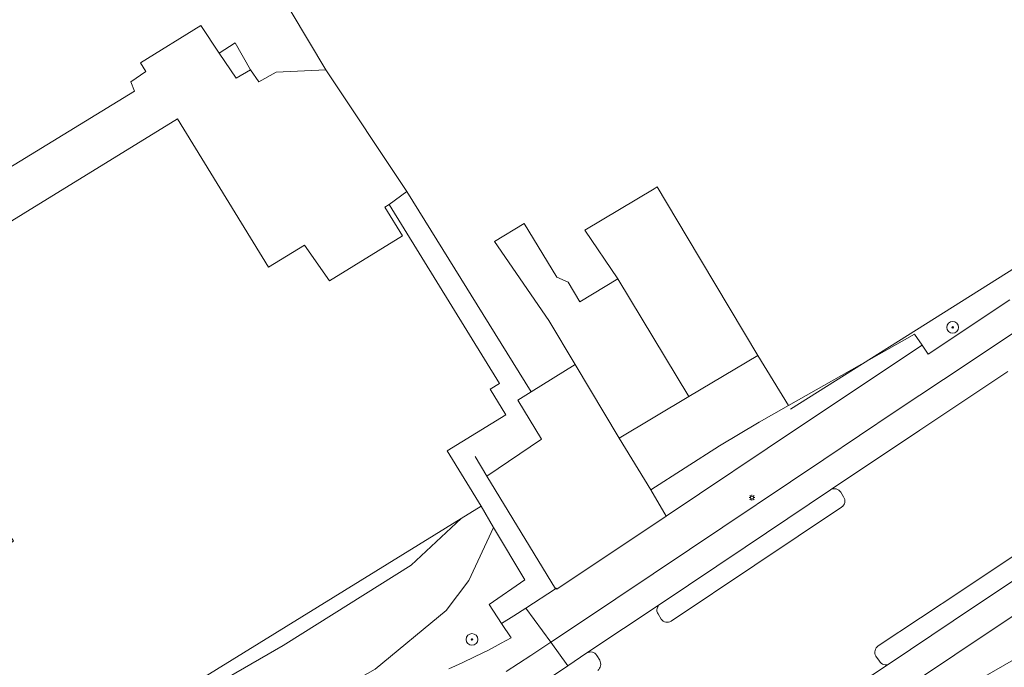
# Model space of a CAD drawing. Header units: metres. Extents: x 187916 to 189411, y 333285 to 334910.
# Tile 320 of 348: x 189055 to 189123, y 334028 to 334072. Entities that reach past the tile are written whole.
import ezdxf

# ---------------------------------------------------------------- set-up
doc = ezdxf.new("R2010")
doc.units = ezdxf.units.M
for name, color, linetype, lineweight in [('B-WE-GR-BEPLANTING_CULTUUR_BODEMBEDEKKER-GV', 253, 'Continuous', 15), ('B-WE-GR-BEPLANTING_CULTUUR_HEESTERS-GV', 253, 'Continuous', 15), ('B-WE-GR-BOOM-S', 253, 'Continuous', 15), ('B-WE-GR-HAAG-G', 253, 'GR-HAAG1-SO', 15), ('B-WE-IE-MEUBILAIR-S', 253, 'Continuous', 15), ('B-WE-IE-TERREINAFSCHEIDING_KUNSTMATIG_HEKWERK-G', 253, 'IE-TERREINAFSCHEIDING_KUNSTMATIG-SO', 15), ('B-WE-IE-TERREINAFSCHEIDING_KUNSTMATIG_MUUR-G', 253, 'IE-TERREINAFSCHEIDING_KUNSTMATIG-SO', 15), ('B-WE-OG-BEBOUWING-GV', 253, 'Continuous', 15), ('B-WE-OG-TERREIN_ERF-GV', 253, 'Continuous', 15), ('B-WE-VH-GESLOTENVERHARDING_ASFALT-GV', 253, 'Continuous', 15), ('B-WE-VH-OPENVERHARDING_BETONSTRAATSTEEN-GV', 253, 'Continuous', 15), ('B-WE-VH-OPENVERHARDING_TEGEL-GV', 253, 'Continuous', 15)]:
    doc.layers.add(name, color=color, linetype=linetype, lineweight=lineweight)
doc.styles.add('NLCS-ISO', font='NLCS-ISO.ttf')
doc.linetypes.add('GR-HAAG1-SO', pattern='A,6,[176,NLCS.SHX,S=0.125,R=0,X=0,Y=0],-2', length=8)
doc.linetypes.add('IE-TERREINAFSCHEIDING_KUNSTMATIG-SO', pattern='A,4,[82,NLCS.SHX,S=0.75,R=90,X=0,Y=0],4,-2', length=10)

# ---------------------------------------------------------------- blocks, each defined once
blk = doc.blocks.new('SIE-MEUBILAIR_PAAL_LICHTMAST-SO')
for points in [[(-0.62, 0), (-1, 0)], [(-0.71, 0.71), (-0.44, 0.44)], [(0, 1), (0, 0.62)], [(0.44, 0.44), (0.71, 0.71)], [(1, 0), (0.62, 0)], [(-0.71, -0.71), (-0.44, -0.44)], [(0, -0.62), (0, -1)], [(0.44, -0.44), (0.71, -0.71)]]:
    blk.add_lwpolyline(points)
blk.add_circle((0, 0), 0.5)
blk = doc.blocks.new('SGR-BOOM_GBKN-SO')
at = {"linetype": 'ByBlock', "lineweight": 18}
h = blk.add_hatch(color=0, dxfattribs=at)
h.dxf.hatch_style = 1
edge = h.paths.add_edge_path()
edge.add_arc((0, 0), 0.25, 0, 360)
at = {"color": 0, "linetype": 'ByBlock', "lineweight": 18}
for radius in [2, 0.25]:
    blk.add_circle((0, 0), radius, dxfattribs=at)
at = {"color": 0, "linetype": 'ByBlock', "lineweight": 18, "style": 'NLCS-ISO'}
blk.add_attdef('SOORT', (2.5, 0), '', height=1.5, dxfattribs=at)
blk = doc.blocks.new('DTM')
at = {"layer": 'B-WE-GR-BEPLANTING_CULTUUR_BODEMBEDEKKER-GV', "ltscale": 0.2, "flags": 128}
for points in [[(189129.733, 334035.326), (189122.24, 334030.317), (189116.43, 334026.454), (189117.497, 334024.671), (189134.165, 334034.264)], [(189084.708, 334027.428), (189085.614, 334027.84), (189086.518, 334028.264), (189087.421, 334028.705), (189088.292, 334029.184), (189088.966, 334029.543), (189088.317, 334030.529), (189087.464, 334031.825), (189089.907, 334033.52), (189087.772, 334037.108), (189086.072, 334033.479), (189084.514, 334031.415), (189079.657, 334027.396)]]:
    blk.add_lwpolyline(points, dxfattribs=at)
at = {"layer": 'B-WE-GR-BEPLANTING_CULTUUR_HEESTERS-GV', "ltscale": 0.2, "flags": 128}
for points in [[(189140.248, 334050.246), (189139.482, 334049.676), (189138.711, 334049.055), (189137.932, 334048.39), (189137.215, 334047.699), (189136.525, 334046.984), (189135.856, 334046.234), (189135.217, 334045.468), (189134.584, 334044.682), (189133.961, 334043.902), (189133.309, 334043.133), (189132.656, 334042.392), (189131.963, 334041.671), (189131.246, 334040.956), (189130.527, 334040.276), (189129.777, 334039.632), (189128.999, 334038.979), (189128.193, 334038.395), (189127.36, 334037.835), (189119.889, 334032.839), (189114.092, 334028.996)], [(189114.843, 334027.775), (189120.675, 334031.686), (189128.171, 334036.663), (189129.006, 334037.222), (189129.78, 334037.816), (189130.597, 334038.42), (189131.338, 334039.056), (189132.094, 334039.776), (189132.787, 334040.474), (189133.489, 334041.213), (189134.17, 334041.928), (189134.831, 334042.714), (189135.467, 334043.48), (189136.089, 334044.289), (189136.71, 334045.06), (189137.358, 334045.795), (189138.066, 334046.539), (189138.763, 334047.228), (189139.522, 334047.883), (189140.292, 334048.512), (189141.08, 334049.123), (189141.137, 334049.163)], [(189110.828, 334039.672), (189104.99, 334035.764), (189099.158, 334031.864)], [(189111.724, 334039.198), (189111.534, 334039.517)], [(189099.926, 334030.699), (189105.642, 334034.519), (189111.587, 334038.487)], [(189099.021, 334031.184), (189099.233, 334030.834)], [(189094.153, 334028.515), (189092.844, 334027.637), (189088.356, 334024.625), (189087.518, 334024.099), (189086.618, 334023.626), (189085.728, 334023.212), (189084.808, 334022.838), (189083.876, 334022.503), (189080.991, 334021.573), (189080.048, 334021.211), (189079.127, 334020.873), (189078.162, 334020.445), (189076.403, 334019.518), (189074.69, 334018.444), (189073.083, 334017.276), (189071.783, 334016.295)], [(189095.034, 334028.014), (189094.835, 334028.349)], [(189113.935, 334028.299), (189114.179, 334027.962)]]:
    blk.add_lwpolyline(points, dxfattribs=at)
for points in [[(189111.534, 334039.517, 0.414917), (189110.828, 334039.672)], [(189111.587, 334038.487, 0.41495), (189111.724, 334039.198)], [(189099.158, 334031.864, 0.399943), (189099.021, 334031.184)], [(189099.233, 334030.834, 0.419998), (189099.926, 334030.699)], [(189114.092, 334028.996, 0.403066), (189113.935, 334028.299)], [(189094.835, 334028.349, 0.404969), (189094.153, 334028.515)], [(189094.892, 334027.321, 0.366794), (189095.034, 334028.014)], [(189114.179, 334027.962, 0.441062), (189114.843, 334027.775)]]:
    blk.add_lwpolyline(points, format="xyb", dxfattribs=at)
at = {"layer": 'B-WE-GR-HAAG-G', "ltscale": 0.2, "flags": 128}
blk.add_lwpolyline([(189063.445, 334089.927), (189076.297, 334068.418)], dxfattribs=at)
at = {"layer": 'B-WE-IE-TERREINAFSCHEIDING_KUNSTMATIG_HEKWERK-G', "ltscale": 0.2, "flags": 128}
blk.add_lwpolyline([(189108.08, 334045.188), (189127.186, 334057.215)], dxfattribs=at)
at = {"layer": 'B-WE-IE-TERREINAFSCHEIDING_KUNSTMATIG_MUUR-G', "ltscale": 0.2, "flags": 128}
for points in [[(189087.316, 334040.622), (189086.504, 334041.955)], [(189092.008, 334032.912), (189087.316, 334040.622)]]:
    blk.add_lwpolyline(points, dxfattribs=at)
at = {"layer": 'B-WE-OG-BEBOUWING-GV', "ltscale": 0.2, "flags": 128}
for points in [[(189086.914, 334038.55), (189084.594, 334042.337), (189088.602, 334044.812), (189087.525, 334046.556), (189088.181, 334046.96), (189080.618, 334059.205), (189080.332, 334059.028), (189081.541, 334057.071), (189076.531, 334053.977), (189074.818, 334056.424), (189072.362, 334054.923), (189066.132, 334065.072), (189044.98, 334052.055), (189054.902, 334036.174), (189049.904, 334033.087), (189052.153, 334029.446), (189052.391, 334029.593), (189053.117, 334028.416), (189057.903, 334020.656), (189085.552, 334037.71)], [(189105.852, 334048.882), (189101.015, 334056.971), (189098.962, 334060.404), (189098.763, 334060.285), (189094.013, 334057.444), (189096.264, 334054.111), (189101.137, 334046.062)], [(189093.343, 334048.264), (189096.366, 334043.209), (189101.137, 334046.062), (189096.264, 334054.111), (189093.677, 334052.553), (189092.877, 334053.881), (189092.088, 334054.223), (189089.87, 334057.907), (189087.837, 334056.683), (189091.545, 334051.27)]]:
    blk.add_lwpolyline(points, close=True, dxfattribs=at)
at = {"layer": 'B-WE-OG-TERREIN_ERF-GV', "ltscale": 0.2, "flags": 128}
for points in [[(189063.445, 334089.927), (189076.297, 334068.418), (189081.839, 334060.095), (189090.342, 334046.376), (189093.343, 334048.264), (189091.545, 334051.27), (189087.837, 334056.683), (189089.87, 334057.907), (189092.088, 334054.223), (189092.877, 334053.881), (189093.677, 334052.553), (189096.264, 334054.111), (189094.013, 334057.444), (189098.763, 334060.285), (189098.962, 334060.404), (189101.015, 334056.971), (189105.852, 334048.882), (189107.948, 334045.455), (189116.582, 334050.333), (189117.09, 334049.577), (189117.513, 334048.964), (189123.099, 334052.677)], [(189044.466, 334055.499), (189063.199, 334066.965), (189062.941, 334067.606), (189063.967, 334068.303), (189063.595, 334068.888), (189067.725, 334071.45), (189068.99, 334069.564), (189070.09, 334070.277), (189071.141, 334068.41), (189071.693, 334067.589), (189072.895, 334068.258), (189076.297, 334068.418), (189063.445, 334089.927)], [(189044.98, 334052.055), (189066.132, 334065.072), (189072.362, 334054.923), (189074.818, 334056.424), (189076.531, 334053.977), (189081.541, 334057.071), (189080.332, 334059.028), (189080.618, 334059.205), (189081.839, 334060.095), (189076.297, 334068.418), (189072.895, 334068.258), (189071.693, 334067.589), (189071.141, 334068.41), (189070.148, 334067.838), (189068.99, 334069.564), (189067.725, 334071.45), (189063.595, 334068.888), (189063.967, 334068.303), (189062.941, 334067.606), (189063.199, 334066.965), (189044.466, 334055.499)], [(189032.389, 333994.152), (189035.546, 333995.849), (189055.591, 334011.749), (189065.511, 334018.976), (189072.327, 334023.263), (189075.78, 334025.21), (189079.657, 334027.396), (189084.514, 334031.415), (189086.072, 334033.479), (189087.772, 334037.108), (189086.914, 334038.55), (189085.552, 334037.71), (189082.128, 334034.52), (189073.558, 334029.151), (189073.37, 334029.033), (189060.833, 334021.792), (189055.442, 334019.149), (189053.909, 334018.104), (189052.402, 334016.553), (189050.324, 334013.347), (189044.796, 334007.333), (189040.136, 334002.934), (189031.861, 333994.825)], [(189031.861, 333994.825), (189040.136, 334002.934), (189044.796, 334007.333), (189050.324, 334013.347), (189052.402, 334016.553), (189053.909, 334018.104), (189055.442, 334019.149), (189060.833, 334021.792), (189073.37, 334029.033), (189073.558, 334029.151), (189082.128, 334034.52), (189085.552, 334037.71), (189057.903, 334020.656), (189053.117, 334028.416), (189053.28, 334026.231), (189053.058, 334022.261), (189052.69, 334019.238), (189051.657, 334016.43), (189049.918, 334013.726), (189046.927, 334010.254), (189040.731, 334004.407), (189037.449, 334001.208)]]:
    blk.add_lwpolyline(points, dxfattribs=at)
for points in [[(189068.99, 334069.564), (189070.148, 334067.838), (189071.141, 334068.41), (189070.09, 334070.277)], [(189087.316, 334040.622), (189091.048, 334043.138), (189089.433, 334045.804), (189090.342, 334046.376), (189081.839, 334060.095), (189080.618, 334059.205), (189088.181, 334046.96), (189087.525, 334046.556), (189088.602, 334044.812), (189084.594, 334042.337), (189086.914, 334038.55), (189087.772, 334037.108), (189089.907, 334033.52), (189087.464, 334031.825), (189088.317, 334030.529), (189089.165, 334031.064), (189089.973, 334031.589), (189092.008, 334032.912)], [(189096.366, 334043.209), (189093.343, 334048.264), (189090.342, 334046.376), (189089.433, 334045.804), (189091.048, 334043.138), (189087.316, 334040.622), (189092.008, 334032.912), (189092.055, 334032.942), (189092.098, 334032.871), (189099.589, 334037.887), (189098.52, 334039.681)], [(189107.948, 334045.455), (189105.852, 334048.882), (189101.137, 334046.062), (189096.366, 334043.209), (189098.52, 334039.681), (189103.234, 334042.7), (189105.943, 334044.31)]]:
    blk.add_lwpolyline(points, close=True, dxfattribs=at)
at = {"layer": 'B-WE-VH-GESLOTENVERHARDING_ASFALT-GV', "ltscale": 0.2, "flags": 128}
for points in [[(189114.092, 334028.996), (189119.889, 334032.839), (189127.36, 334037.835), (189128.193, 334038.395), (189128.999, 334038.979), (189129.777, 334039.632), (189130.527, 334040.276), (189131.246, 334040.956), (189131.963, 334041.671), (189132.656, 334042.392), (189133.309, 334043.133), (189133.961, 334043.902), (189134.584, 334044.682), (189135.217, 334045.468), (189135.856, 334046.234), (189136.525, 334046.984), (189137.215, 334047.699), (189137.932, 334048.39), (189138.711, 334049.055), (189139.482, 334049.676), (189140.248, 334050.246)], [(189122.969, 334047.776), (189116.95, 334043.762), (189110.828, 334039.672)], [(189111.534, 334039.517), (189111.724, 334039.198)], [(189111.587, 334038.487), (189105.642, 334034.519), (189099.926, 334030.699)], [(189099.158, 334031.864), (189094.153, 334028.515)], [(189099.233, 334030.834), (189099.021, 334031.184)], [(189094.835, 334028.349), (189095.034, 334028.014)], [(189114.179, 334027.962), (189113.935, 334028.299)], [(189111.357, 334025.476), (189114.843, 334027.775)]]:
    blk.add_lwpolyline(points, dxfattribs=at)
for points in [[(189110.828, 334039.672, -0.414917), (189111.534, 334039.517)], [(189111.724, 334039.198, -0.41495), (189111.587, 334038.487)], [(189099.021, 334031.184, -0.399943), (189099.158, 334031.864)], [(189099.926, 334030.699, -0.419998), (189099.233, 334030.834)], [(189113.935, 334028.299, -0.403066), (189114.092, 334028.996)], [(189094.153, 334028.515, -0.404969), (189094.835, 334028.349)], [(189095.034, 334028.014, -0.366794), (189094.892, 334027.321)], [(189114.843, 334027.775, -0.441062), (189114.179, 334027.962)]]:
    blk.add_lwpolyline(points, format="xyb", dxfattribs=at)
at = {"layer": 'B-WE-VH-OPENVERHARDING_BETONSTRAATSTEEN-GV', "ltscale": 0.2, "flags": 128}
for points in [[(189128.566, 334053.92), (189120.256, 334048.347), (189115.264, 334045.038), (189110.366, 334041.743), (189101.168, 334035.589), (189093.656, 334030.56), (189091.676, 334029.245), (189092.844, 334027.637), (189094.153, 334028.515), (189099.158, 334031.864)], [(189099.158, 334031.864), (189104.99, 334035.764), (189110.828, 334039.672), (189116.95, 334043.762), (189122.969, 334047.776)], [(189128.171, 334036.663), (189120.675, 334031.686), (189114.843, 334027.775), (189111.357, 334025.476), (189103.855, 334020.46), (189100.017, 334017.887), (189101.252, 334016.308), (189105.631, 334019.224), (189112.999, 334024.16), (189116.43, 334026.454), (189122.24, 334030.317), (189129.733, 334035.326)], [(189088.356, 334024.625), (189092.844, 334027.637), (189091.676, 334029.245), (189090.322, 334028.345), (189088.638, 334027.251)]]:
    blk.add_lwpolyline(points, dxfattribs=at)
at = {"layer": 'B-WE-VH-OPENVERHARDING_TEGEL-GV', "ltscale": 0.2, "flags": 128}
for points in [[(189123.099, 334052.677), (189117.513, 334048.964), (189117.09, 334049.577), (189108.781, 334044.035), (189099.589, 334037.887), (189092.098, 334032.871), (189092.055, 334032.942), (189092.008, 334032.912), (189089.973, 334031.589), (189091.676, 334029.245), (189093.656, 334030.56), (189101.168, 334035.589), (189110.366, 334041.743), (189115.264, 334045.038), (189120.256, 334048.347), (189128.566, 334053.92)], [(189134.165, 334034.264), (189117.497, 334024.671), (189116.43, 334026.454), (189112.999, 334024.16), (189113.934, 334022.616), (189100.683, 334014.777), (189102.364, 334013.654), (189110.766, 334018.519), (189111.937, 334019.197), (189113.091, 334019.865), (189114.135, 334020.476), (189117.329, 334022.331), (189135.726, 334033.04)], [(189088.638, 334027.251), (189090.322, 334028.345), (189091.676, 334029.245), (189089.973, 334031.589), (189089.165, 334031.064), (189088.317, 334030.529), (189088.966, 334029.543), (189088.292, 334029.184), (189087.421, 334028.705), (189086.518, 334028.264), (189085.614, 334027.84), (189084.708, 334027.428)]]:
    blk.add_lwpolyline(points, dxfattribs=at)
blk.add_lwpolyline([(189108.781, 334044.035), (189117.09, 334049.577), (189116.582, 334050.333), (189107.948, 334045.455), (189105.943, 334044.31), (189103.234, 334042.7), (189098.52, 334039.681), (189099.589, 334037.887)], close=True, dxfattribs=at)
at = {"layer": 'B-WE-GR-BOOM-S', "xscale": 0.2, "yscale": 0.2, "zscale": 0.2}
for p in [(189119.19, 334050.797), (189086.29, 334029.44)]:
    blk.add_blockref('SGR-BOOM_GBKN-SO', p, dxfattribs=at)
at = {"layer": 'B-WE-IE-MEUBILAIR-S', "xscale": 0.2, "yscale": 0.2, "zscale": 0.2}
blk.add_blockref('SIE-MEUBILAIR_PAAL_LICHTMAST-SO', (189105.454, 334039.145), dxfattribs=at)

msp = doc.modelspace()

# ---------------------------------------------------------------- block references
msp.add_blockref('DTM', (0, 0))

doc.saveas('drawing.dxf')
